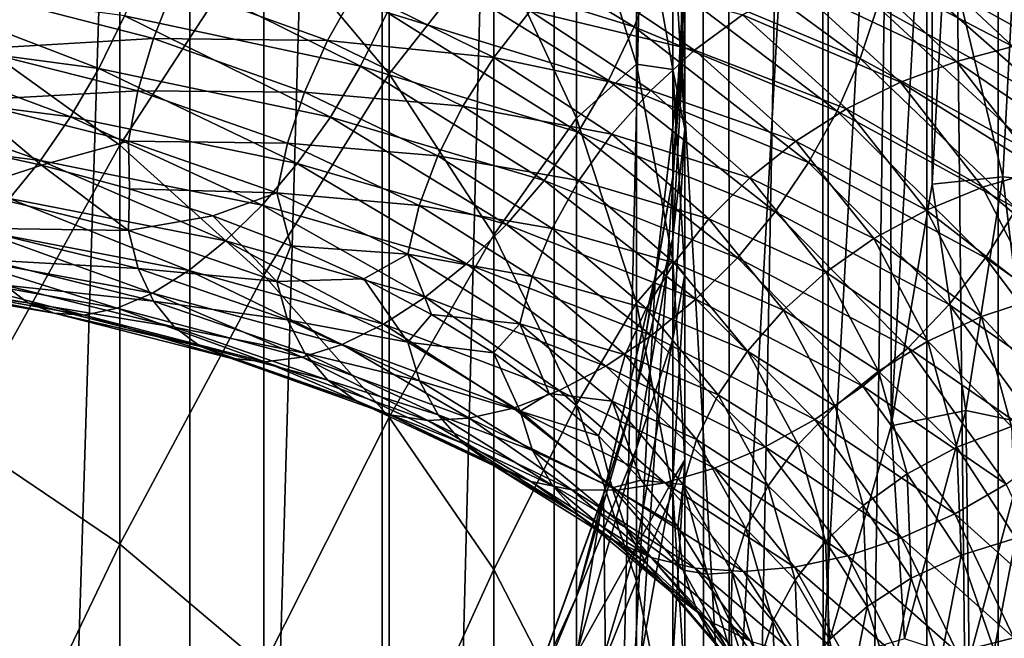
# Model space of a CAD drawing. Header units: metres. Extents: x -44 to 117, y -432 to 89.
# Tile 902 of 1056: x 8.52 to 15.15, y -71.7 to -67.53. Entities that reach past the tile are written whole.
import ezdxf

# ---------------------------------------------------------------- set-up
doc = ezdxf.new("R2010")
doc.units = ezdxf.units.M
doc.layers.add('solid_125568', color=7, linetype='CONTINUOUS')

msp = doc.modelspace()

# ---------------------------------------------------------------- linework, layer by layer
at = {"layer": 'solid_125568'}
for points in [[(8.246531, -93, 352.124207), (9.663789, -48, 351.118622), (8.246156, -48, 352.124451)], [(8.246531, -93, 352.124207), (9.664078, -93, 351.118408), (9.663789, -48, 351.118622)], [(9.664078, -93, 351.118408), (10.959921, -48, 349.960388), (9.663789, -48, 351.118622)], [(9.664078, -93, 351.118408), (10.960173, -93, 349.960144), (10.959921, -48, 349.960388)], [(10.960173, -93, 349.960144), (12.118184, -48, 348.664337), (10.959921, -48, 349.960388)], [(10.960173, -93, 349.960144), (12.118393, -93, 348.664093), (12.118184, -48, 348.664337)], [(12.118393, -93, 348.664093), (13.124092, -48, 347.246704), (12.118184, -48, 348.664337)], [(12.118393, -93, 348.664093), (13.124221, -93, 347.24649), (13.124092, -48, 347.246704)], [(13.124221, -93, 347.24649), (13.964926, -48, 345.725403), (13.124092, -48, 347.246704)], [(13.124221, -93, 347.24649), (13.96501, -93, 345.72522), (13.964926, -48, 345.725403)], [(13.96501, -93, 345.72522), (14.630137, -48, 344.119476), (13.964926, -48, 345.725403)], [(13.96501, -93, 345.72522), (14.63019, -93, 344.119324), (14.630137, -48, 344.119476)], [(15.11137, -93, 342.449127), (15.111359, -48, 342.449188), (14.630137, -48, 344.119476)], [(14.63019, -93, 344.119324), (15.11137, -93, 342.449127), (14.630137, -48, 344.119476)], [(15.402539, -93, 340.735443), (15.402534, -48, 340.735504), (15.111359, -48, 342.449188)], [(15.11137, -93, 342.449127), (15.402539, -93, 340.735443), (15.111359, -48, 342.449188)], [(13.291088, -60.589272, 266.5), (12.977232, -67.758682, 266.5), (12.977232, -66.241318, 266.5)], [(13.291088, -60.589272, 266.5), (13.301452, -73.389244, 266.5), (12.977232, -67.758682, 266.5)], [(13.291088, -60.589272, 266.5), (13.924395, -62.112686, 266.5), (13.301452, -73.389244, 266.5)], [(13.924395, -62.112686, 266.5), (13.932282, -71.864792, 266.5), (13.301452, -73.389244, 266.5)], [(13.924395, -62.112686, 266.5), (14.383941, -63.706268, 266.5), (13.932282, -71.864792, 266.5)], [(14.383941, -63.706268, 266.5), (14.389252, -70.270477, 266.5), (13.932282, -71.864792, 266.5)], [(14.383941, -63.706268, 266.5), (14.663097, -65.334892, 266.5), (14.389252, -70.270477, 266.5)], [(8.105368, -67.596397, 206.76828), (8.105368, -65.139755, 210.393921), (9.192389, -65.964958, 210.906479)], [(14.663097, -65.334892, 266.5), (14.665768, -68.641418, 266.5), (14.389252, -70.270477, 266.5)], [(14.663097, -65.334892, 266.5), (14.756181, -66.988083, 266.5), (14.665768, -68.641418, 266.5)], [(11.007415, -67.898331, 212.107346), (10.163809, -66.888351, 211.480026), (11.007415, -65.864288, 215.692215)], [(11.007415, -67.898331, 212.107346), (11.007415, -65.864288, 215.692215), (11.712595, -66.998146, 216.277328)], [(9.192389, -68.378334, 207.344681), (8.105368, -67.596397, 206.76828), (9.192389, -65.964958, 210.906479)], [(9.192389, -68.378334, 207.344681), (9.192389, -65.964958, 210.906479), (10.163809, -66.888351, 211.480026)], [(13, -67.565811, 232.386414), (12.918259, -66.128578, 232.156326), (13, -67.141533, 235.933746)], [(12.918259, -66.855705, 228.540527), (12.918259, -66.128578, 232.156326), (13, -67.565811, 232.386414)], [(12.977232, -66.241318, 266.5), (12.977232, -67.758682, 266.5), (12.978006, -66.244118, 239.5)], [(12.977232, -67.758682, 266.5), (12.978006, -67.755882, 239.5), (12.978006, -66.244118, 239.5)], [(13, -67.141533, 235.933746), (12.978006, -66.244118, 239.5), (12.978006, -67.755882, 239.5)], [(12.674063, -67.831772, 220.982849), (12.270483, -66.539856, 220.441223), (12.674063, -66.502022, 224.545029)], [(12.918259, -67.867386, 224.99382), (12.674063, -66.502022, 224.545029), (12.918259, -66.855705, 228.540527)], [(12.674063, -67.831772, 220.982849), (12.674063, -66.502022, 224.545029), (12.918259, -67.867386, 224.99382)], [(12.270483, -68.195038, 216.894974), (11.712595, -66.998146, 216.277328), (12.270483, -66.539856, 220.441223)], [(12.270483, -68.195038, 216.894974), (12.270483, -66.539856, 220.441223), (12.674063, -67.831772, 220.982849)], [(11.270024, -66.736519, 918.407166), (11.146188, -67.111778, 918.489319), (12.658526, -67.580505, 917.246521)], [(12.799124, -67.215675, 917.153748), (11.270024, -66.736519, 918.407166), (12.658526, -67.580505, 917.246521)], [(12.903254, -66.855583, 917.015442), (12.799124, -67.215675, 917.153748), (14.181692, -67.794724, 915.779297)], [(14.297059, -67.444054, 915.632568), (12.903254, -66.855583, 917.015442), (14.181692, -67.794724, 915.779297)], [(13, -68.270164, 228.883911), (12.918259, -66.855705, 228.540527), (13, -67.565811, 232.386414)], [(12.918259, -67.867386, 224.99382), (12.918259, -66.855705, 228.540527), (13, -68.270164, 228.883911)], [(10.163809, -69.253319, 207.98967), (9.192389, -68.378334, 207.344681), (10.163809, -66.888351, 211.480026)], [(10.163809, -69.253319, 207.98967), (10.163809, -66.888351, 211.480026), (11.007415, -67.898331, 212.107346)], [(14.454729, -67.005005, 909.589966), (14.81315, -66.924866, 909.77533), (15.587447, -67.657753, 908.279114)], [(14.81315, -66.924866, 909.77533), (15.158942, -66.892181, 909.989807), (15.951298, -67.647911, 908.463562)], [(15.587447, -67.657753, 908.279114), (14.81315, -66.924866, 909.77533), (15.951298, -67.647911, 908.463562)], [(15.141861, -68.591476, 266.536713), (14.665768, -68.641418, 266.5), (14.756181, -66.988083, 266.5)], [(15.225266, -67, 266.536713), (15.141861, -68.591476, 266.536713), (14.756181, -66.988083, 266.5)], [(11.712595, -68.982201, 212.780563), (11.007415, -67.898331, 212.107346), (11.712595, -66.998146, 216.277328)], [(11.712595, -68.982201, 212.780563), (11.712595, -66.998146, 216.277328), (12.270483, -68.195038, 216.894974)], [(14.092118, -67.129478, 909.437134), (14.454729, -67.005005, 909.589966), (15.210296, -67.713753, 908.124573)], [(15.210296, -67.713753, 908.124573), (14.454729, -67.005005, 909.589966), (15.587447, -67.657753, 908.279114)], [(15.597598, -68.639374, 266.646545), (15.141861, -68.591476, 266.536713), (15.225266, -67, 266.536713)], [(11.146188, -67.111778, 918.489319), (10.993179, -67.48484, 918.520935), (12.484815, -67.941376, 917.291443)], [(12.658526, -67.580505, 917.246521), (11.146188, -67.111778, 918.489319), (12.484815, -67.941376, 917.291443)], [(14.368351, -67.104256, 915.446045), (14.297059, -67.444054, 915.632568), (15.527808, -68.123779, 914.141418)], [(15.605258, -67.791466, 913.949829), (14.368351, -67.104256, 915.446045), (15.527808, -68.123779, 914.141418)], [(15.176329, -67.207779, 914.316711), (14.368351, -67.104256, 915.446045), (15.605258, -67.791466, 913.949829)], [(9.376851, -67.132446, 919.621216), (9.223907, -67.50618, 919.586304), (10.813948, -67.846725, 918.499939)], [(10.993179, -67.48484, 918.520935), (9.376851, -67.132446, 919.621216), (10.813948, -67.846725, 918.499939)], [(11.957111, -67.472778, 910.482483), (12.233129, -67.181953, 910.495422), (13.064436, -67.738541, 909.208252)], [(13.064436, -67.738541, 909.208252), (12.233129, -67.181953, 910.495422), (13.388418, -67.499268, 909.242981)], [(12.918259, -68.592499, 236.049103), (13, -67.141533, 235.933746), (12.978006, -67.755882, 239.5)], [(13, -67.565811, 232.386414), (13, -67.141533, 235.933746), (12.918259, -68.592499, 236.049103)], [(13.733827, -67.295235, 909.320374), (14.092118, -67.129478, 909.437134), (14.828736, -67.8134, 908.002869)], [(14.828736, -67.8134, 908.002869), (14.092118, -67.129478, 909.437134), (15.210296, -67.713753, 908.124573)], [(12.799124, -67.215675, 917.153748), (12.658526, -67.580505, 917.246521), (14.025944, -68.147842, 915.883728)], [(14.181692, -67.794724, 915.779297), (12.799124, -67.215675, 917.153748), (14.025944, -68.147842, 915.883728)], [(7.529391, -67.274681, 920.535034), (7.388206, -67.640045, 920.430237), (9.051058, -67.860809, 919.494934)], [(9.223907, -67.50618, 919.586304), (7.529391, -67.274681, 920.535034), (9.051058, -67.860809, 919.494934)], [(9.419579, -67.658119, 912.920288), (8.294312, -67.370369, 913.897827), (9.559893, -67.298775, 912.82782)], [(9.419579, -67.658119, 912.920288), (9.559893, -67.298775, 912.82782), (10.592508, -67.672417, 911.749878)], [(10.592508, -67.672417, 911.749878), (9.559893, -67.298775, 912.82782), (10.784482, -67.329254, 911.689453)], [(13.388418, -67.499268, 909.242981), (13.733827, -67.295235, 909.320374), (14.451719, -67.954269, 907.916565)], [(14.451719, -67.954269, 907.916565), (13.733827, -67.295235, 909.320374), (14.828736, -67.8134, 908.002869)], [(8.202636, -67.732208, 914.027405), (8.294312, -67.370369, 913.897827), (9.419579, -67.658119, 912.920288)], [(10.592508, -67.672417, 911.749878), (10.784482, -67.329254, 911.689453), (11.712876, -67.786247, 910.515625)], [(11.712876, -67.786247, 910.515625), (10.784482, -67.329254, 911.689453), (11.957111, -67.472778, 910.482483)], [(14.297059, -67.444054, 915.632568), (14.181692, -67.794724, 915.779297), (15.402519, -68.464111, 914.297241)], [(15.527808, -68.123779, 914.141418), (14.297059, -67.444054, 915.632568), (15.402519, -68.464111, 914.297241)], [(9.223907, -67.50618, 919.586304), (9.051058, -67.860809, 919.494934), (10.61139, -68.188446, 918.4245)], [(10.813948, -67.846725, 918.499939), (9.223907, -67.50618, 919.586304), (10.61139, -68.188446, 918.4245)], [(10.993179, -67.48484, 918.520935), (10.813948, -67.846725, 918.499939), (12.281329, -68.289551, 917.286316)], [(12.484815, -67.941376, 917.291443), (10.993179, -67.48484, 918.520935), (12.281329, -68.289551, 917.286316)], [(11.712876, -67.786247, 910.515625), (11.957111, -67.472778, 910.482483), (12.769579, -68.009193, 909.218689)], [(12.769579, -68.009193, 909.218689), (11.957111, -67.472778, 910.482483), (13.064436, -67.738541, 909.208252)], [(13.064436, -67.738541, 909.208252), (13.388418, -67.499268, 909.242981), (14.088237, -68.133957, 907.868408)], [(14.088237, -68.133957, 907.868408), (13.388418, -67.499268, 909.242981), (14.451719, -67.954269, 907.916565)], [(12.658526, -67.580505, 917.246521), (12.484815, -67.941376, 917.291443), (13.833517, -68.494987, 915.943481)], [(14.025944, -68.147842, 915.883728), (12.658526, -67.580505, 917.246521), (13.833517, -68.494987, 915.943481)], [(12.918259, -69.003052, 232.616501), (13, -67.565811, 232.386414), (12.918259, -68.592499, 236.049103)], [(13, -68.270164, 228.883911), (13, -67.565811, 232.386414), (12.918259, -69.003052, 232.616501)], [(7.388206, -67.640045, 920.430237), (7.233096, -67.978485, 920.267212), (8.861167, -68.187843, 919.346802)], [(9.051058, -67.860809, 919.494934), (7.388206, -67.640045, 920.430237), (8.861167, -68.187843, 919.346802)], [(8.105368, -70.332909, 203.348938), (8.105368, -67.596397, 206.76828), (9.192389, -68.378334, 207.344681)], [(9.315465, -68.011978, 913.057739), (8.202636, -67.732208, 914.027405), (9.419579, -67.658119, 912.920288)], [(9.315465, -68.011978, 913.057739), (9.419579, -67.658119, 912.920288), (10.437005, -68.020439, 911.854309)], [(10.437005, -68.020439, 911.854309), (9.419579, -67.658119, 912.920288), (10.592508, -67.672417, 911.749878)], [(10.437005, -68.020439, 911.854309), (10.592508, -67.672417, 911.749878), (11.504317, -68.114624, 910.592285)], [(11.504317, -68.114624, 910.592285), (10.592508, -67.672417, 911.749878), (11.712876, -67.786247, 910.515625)], [(14.828736, -67.8134, 908.002869), (15.210296, -67.713753, 908.124573), (15.791527, -68.472878, 906.606689)], [(8.145727, -68.078026, 914.202942), (8.202636, -67.732208, 914.027405), (9.315465, -68.011978, 913.057739)], [(11.504317, -68.114624, 910.592285), (11.712876, -67.786247, 910.515625), (12.508669, -68.304451, 909.272461)], [(12.508669, -68.304451, 909.272461), (11.712876, -67.786247, 910.515625), (12.769579, -68.009193, 909.218689)], [(12.500022, -74.843338, 266.5), (12.802526, -69.25444, 266.5), (12.977232, -67.758682, 266.5)], [(13.301452, -73.389244, 266.5), (12.500022, -74.843338, 266.5), (12.977232, -67.758682, 266.5)], [(12.769579, -68.009193, 909.218689), (13.064436, -67.738541, 909.208252), (13.747264, -68.350044, 907.861023)], [(12.802526, -69.25444, 266.5), (12.802501, -69.257423, 239.5), (12.978006, -67.755882, 239.5)], [(12.918259, -68.592499, 236.049103), (12.978006, -67.755882, 239.5), (12.802501, -69.257423, 239.5)], [(12.977232, -67.758682, 266.5), (12.802526, -69.25444, 266.5), (12.978006, -67.755882, 239.5)], [(13.747264, -68.350044, 907.861023), (13.064436, -67.738541, 909.208252), (14.088237, -68.133957, 907.868408)], [(10.813948, -67.846725, 918.499939), (10.61139, -68.188446, 918.4245), (12.051361, -68.61631, 917.229004)], [(12.281329, -68.289551, 917.286316), (10.813948, -67.846725, 918.499939), (12.051361, -68.61631, 917.229004)], [(12.674063, -69.439919, 217.537384), (12.270483, -68.195038, 216.894974), (12.674063, -67.831772, 220.982849)], [(12.918259, -69.157234, 221.538528), (12.674063, -67.831772, 220.982849), (12.918259, -67.867386, 224.99382)], [(12.674063, -69.439919, 217.537384), (12.674063, -67.831772, 220.982849), (12.918259, -69.157234, 221.538528)], [(14.181692, -67.794724, 915.779297), (14.025944, -68.147842, 915.883728), (15.233396, -68.804352, 914.41449)], [(15.402519, -68.464111, 914.297241), (14.181692, -67.794724, 915.779297), (15.233396, -68.804352, 914.41449)], [(14.451719, -67.954269, 907.916565), (14.828736, -67.8134, 908.002869), (15.395393, -68.546448, 906.517273)], [(15.395393, -68.546448, 906.517273), (14.828736, -67.8134, 908.002869), (15.791527, -68.472878, 906.606689)], [(9.051058, -67.860809, 919.494934), (8.861167, -68.187843, 919.346802), (10.38887, -68.501732, 918.293945)], [(10.61139, -68.188446, 918.4245), (9.051058, -67.860809, 919.494934), (10.38887, -68.501732, 918.293945)], [(11.007415, -70.210358, 208.695129), (10.163809, -69.253319, 207.98967), (11.007415, -67.898331, 212.107346)], [(11.007415, -70.210358, 208.695129), (11.007415, -67.898331, 212.107346), (11.712595, -68.982201, 212.780563)], [(13, -69.250145, 225.448318), (12.918259, -67.867386, 224.99382), (13, -68.270164, 228.883911)], [(12.918259, -69.157234, 221.538528), (12.918259, -67.867386, 224.99382), (13, -69.250145, 225.448318)], [(7.233096, -67.978485, 920.267212), (7.067835, -68.284271, 920.051575), (8.658841, -68.481796, 919.147156)], [(8.861167, -68.187843, 919.346802), (7.233096, -67.978485, 920.267212), (8.658841, -68.481796, 919.147156)], [(12.484815, -67.941376, 917.291443), (12.281329, -68.289551, 917.286316), (13.608107, -68.827736, 915.955994)], [(13.833517, -68.494987, 915.943481), (12.484815, -67.941376, 917.291443), (13.608107, -68.827736, 915.955994)], [(14.088237, -68.133957, 907.868408), (14.451719, -67.954269, 907.916565), (15.003972, -68.661171, 906.46283)], [(15.003972, -68.661171, 906.46283), (14.451719, -67.954269, 907.916565), (15.395393, -68.546448, 906.517273)], [(9.250869, -68.352127, 913.237915), (8.145727, -68.078026, 914.202942), (9.315465, -68.011978, 913.057739)], [(9.250869, -68.352127, 913.237915), (9.315465, -68.011978, 913.057739), (10.321646, -68.365349, 912.000427)], [(10.321646, -68.365349, 912.000427), (9.315465, -68.011978, 913.057739), (10.437005, -68.020439, 911.854309)], [(10.321646, -68.365349, 912.000427), (10.437005, -68.020439, 911.854309), (11.3354, -68.450195, 910.709778)], [(11.3354, -68.450195, 910.709778), (10.437005, -68.020439, 911.854309), (11.504317, -68.114624, 910.592285)], [(12.508669, -68.304451, 909.272461), (12.769579, -68.009193, 909.218689), (13.436917, -68.599236, 907.89624)], [(13.436917, -68.599236, 907.89624), (12.769579, -68.009193, 909.218689), (13.747264, -68.350044, 907.861023)], [(8.145727, -68.078026, 914.202942), (8.664949, -68.512566, 913.968811), (8.039538, -68.375351, 914.486206)], [(9.250869, -68.352127, 913.237915), (8.664949, -68.512566, 913.968811), (8.145727, -68.078026, 914.202942)], [(11.3354, -68.450195, 910.709778), (11.504317, -68.114624, 910.592285), (12.285885, -68.616844, 909.366577)], [(12.285885, -68.616844, 909.366577), (11.504317, -68.114624, 910.592285), (12.508669, -68.304451, 909.272461)], [(8.861167, -68.187843, 919.346802), (8.658841, -68.481796, 919.147156), (10.151771, -68.781418, 918.113159)], [(10.38887, -68.501732, 918.293945), (8.861167, -68.187843, 919.346802), (10.151771, -68.781418, 918.113159)], [(10.61139, -68.188446, 918.4245), (10.38887, -68.501732, 918.293945), (11.798736, -68.913666, 917.118591)], [(12.051361, -68.61631, 917.229004), (10.61139, -68.188446, 918.4245), (11.798736, -68.913666, 917.118591)], [(13.747264, -68.350044, 907.861023), (14.088237, -68.133957, 907.868408), (14.626581, -68.815285, 906.445129)], [(14.025944, -68.147842, 915.883728), (13.833517, -68.494987, 915.943481), (15.024449, -69.136414, 914.490356)], [(15.233396, -68.804352, 914.41449), (14.025944, -68.147842, 915.883728), (15.024449, -69.136414, 914.490356)], [(14.626581, -68.815285, 906.445129), (14.088237, -68.133957, 907.868408), (15.003972, -68.661171, 906.46283)], [(12.270483, -70.126328, 213.491211), (11.712595, -68.982201, 212.780563), (12.270483, -68.195038, 216.894974)], [(12.270483, -70.126328, 213.491211), (12.270483, -68.195038, 216.894974), (12.674063, -69.439919, 217.537384)], [(8.658841, -68.481796, 919.147156), (7.067835, -68.284271, 920.051575), (8.449224, -68.737999, 918.90271)], [(12.281329, -68.289551, 917.286316), (12.051361, -68.61631, 917.229004), (13.353361, -69.137642, 915.918884)], [(13.608107, -68.827736, 915.955994), (12.281329, -68.289551, 917.286316), (13.353361, -69.137642, 915.918884)], [(12.285885, -68.616844, 909.366577), (12.508669, -68.304451, 909.272461), (13.162299, -68.875107, 907.97168)], [(13.162299, -68.875107, 907.97168), (12.508669, -68.304451, 909.272461), (13.436917, -68.599236, 907.89624)], [(12.918259, -69.684616, 229.227295), (13, -68.270164, 228.883911), (12.918259, -69.003052, 232.616501)], [(13, -69.250145, 225.448318), (13, -68.270164, 228.883911), (12.918259, -69.684616, 229.227295)], [(8.146259, -68.683151, 914.674927), (8.039538, -68.375351, 914.486206), (8.664949, -68.512566, 913.968811)], [(9.192389, -71.066658, 203.98555), (8.105368, -70.332909, 203.348938), (9.192389, -68.378334, 207.344681)], [(9.250869, -68.352127, 913.237915), (9.258319, -68.672234, 913.425476), (8.664949, -68.512566, 913.968811)], [(9.192389, -71.066658, 203.98555), (9.192389, -68.378334, 207.344681), (10.163809, -69.253319, 207.98967)], [(10.250101, -68.699165, 912.185791), (9.258319, -68.672234, 913.425476), (9.250869, -68.352127, 913.237915)], [(10.250101, -68.699165, 912.185791), (9.250869, -68.352127, 913.237915), (10.321646, -68.365349, 912.000427)], [(10.250101, -68.699165, 912.185791), (10.321646, -68.365349, 912.000427), (11.21011, -68.785278, 910.865356)], [(11.21011, -68.785278, 910.865356), (10.321646, -68.365349, 912.000427), (11.3354, -68.450195, 910.709778)], [(13.436917, -68.599236, 907.89624), (13.747264, -68.350044, 907.861023), (14.272527, -69.007034, 906.466187)], [(14.272527, -69.007034, 906.466187), (13.747264, -68.350044, 907.861023), (14.626581, -68.815285, 906.445129)], [(11.21011, -68.785278, 910.865356), (11.3354, -68.450195, 910.709778), (12.105465, -68.938988, 909.497986)], [(12.105465, -68.938988, 909.497986), (11.3354, -68.450195, 910.709778), (12.285885, -68.616844, 909.366577)], [(9.251481, -68.953514, 913.708679), (8.146259, -68.683151, 914.674927), (8.664949, -68.512566, 913.968811)], [(8.658841, -68.481796, 919.147156), (8.449224, -68.737999, 918.90271), (9.906076, -69.023148, 917.888367)], [(10.151771, -68.781418, 918.113159), (8.658841, -68.481796, 919.147156), (9.906076, -69.023148, 917.888367)], [(9.251481, -68.953514, 913.708679), (8.664949, -68.512566, 913.968811), (9.258319, -68.672234, 913.425476)], [(10.38887, -68.501732, 918.293945), (10.151771, -68.781418, 918.113159), (11.529552, -69.176796, 916.959412)], [(11.798736, -68.913666, 917.118591), (10.38887, -68.501732, 918.293945), (11.529552, -69.176796, 916.959412)], [(13.833517, -68.494987, 915.943481), (13.608107, -68.827736, 915.955994), (14.779683, -69.452171, 914.522095)], [(15.024449, -69.136414, 914.490356), (13.833517, -68.494987, 915.943481), (14.779683, -69.452171, 914.522095)], [(15.003972, -68.661171, 906.46283), (15.395393, -68.546448, 906.517273), (15.786993, -69.316971, 904.995178)], [(12.051361, -68.61631, 917.229004), (11.798736, -68.913666, 917.118591), (13.073524, -69.417023, 915.830933)], [(13.353361, -69.137642, 915.918884), (12.051361, -68.61631, 917.229004), (13.073524, -69.417023, 915.830933)], [(12.105465, -68.938988, 909.497986), (12.285885, -68.616844, 909.366577), (12.927822, -69.170525, 908.084167)], [(12.927822, -69.170525, 908.084167), (12.285885, -68.616844, 909.366577), (13.162299, -68.875107, 907.97168)], [(12.674063, -70.025208, 236.16301), (12.918259, -68.592499, 236.049103), (12.802501, -69.257423, 239.5)], [(12.918259, -69.003052, 232.616501), (12.918259, -68.592499, 236.049103), (12.674063, -70.025208, 236.16301)], [(13.162299, -68.875107, 907.97168), (13.436917, -68.599236, 907.89624), (13.950248, -69.233696, 906.5271)], [(13.950248, -69.233696, 906.5271), (13.436917, -68.599236, 907.89624), (14.272527, -69.007034, 906.466187)], [(14.892558, -70.165512, 266.536713), (14.389252, -70.270477, 266.5), (14.665768, -68.641418, 266.5)], [(15.141861, -68.591476, 266.536713), (14.892558, -70.165512, 266.536713), (14.665768, -68.641418, 266.5)], [(15.340792, -70.260788, 266.646545), (14.892558, -70.165512, 266.536713), (15.141861, -68.591476, 266.536713)], [(15.597598, -68.639374, 266.646545), (15.340792, -70.260788, 266.646545), (15.141861, -68.591476, 266.536713)], [(8.20356, -68.937508, 914.96759), (8.146259, -68.683151, 914.674927), (9.251481, -68.953514, 913.708679)], [(9.251481, -68.953514, 913.708679), (9.258319, -68.672234, 913.425476), (9.818637, -68.853607, 912.856567)], [(10.250101, -68.699165, 912.185791), (9.818637, -68.853607, 912.856567), (9.258319, -68.672234, 913.425476)], [(10.250101, -68.699165, 912.185791), (10.345201, -69.055992, 912.262573), (9.818637, -68.853607, 912.856567)], [(11.132432, -69.112167, 911.056213), (10.345201, -69.055992, 912.262573), (10.250101, -68.699165, 912.185791)], [(11.132432, -69.112167, 911.056213), (10.250101, -68.699165, 912.185791), (11.21011, -68.785278, 910.865356)], [(14.626581, -68.815285, 906.445129), (15.003972, -68.661171, 906.46283), (15.385618, -69.404587, 904.973389)], [(15.385618, -69.404587, 904.973389), (15.003972, -68.661171, 906.46283), (15.786993, -69.316971, 904.995178)], [(8.449224, -68.737999, 918.90271), (8.23742, -68.951767, 918.620239), (9.657737, -69.222572, 917.625916)], [(9.906076, -69.023148, 917.888367), (8.449224, -68.737999, 918.90271), (9.657737, -69.222572, 917.625916)], [(10.151771, -68.781418, 918.113159), (9.906076, -69.023148, 917.888367), (11.250567, -69.401733, 916.757202)], [(11.529552, -69.176796, 916.959412), (10.151771, -68.781418, 918.113159), (11.250567, -69.401733, 916.757202)], [(11.132432, -69.112167, 911.056213), (11.21011, -68.785278, 910.865356), (11.971663, -69.263474, 909.663635)], [(11.971663, -69.263474, 909.663635), (11.21011, -68.785278, 910.865356), (12.105465, -68.938988, 909.497986)], [(13.608107, -68.827736, 915.955994), (13.353361, -69.137642, 915.918884), (14.503066, -69.743507, 914.507019)], [(14.779683, -69.452171, 914.522095), (13.608107, -68.827736, 915.955994), (14.503066, -69.743507, 914.507019)], [(14.272527, -69.007034, 906.466187), (14.626581, -68.815285, 906.445129), (14.99861, -69.532211, 904.987061)], [(14.99861, -69.532211, 904.987061), (14.626581, -68.815285, 906.445129), (15.385618, -69.404587, 904.973389)], [(15.233396, -68.804352, 914.41449), (15.024449, -69.136414, 914.490356), (16.045286, -69.854721, 912.947144)], [(10.250787, -69.296471, 912.655029), (9.251481, -68.953514, 913.708679), (9.818637, -68.853607, 912.856567)], [(10.250787, -69.296471, 912.655029), (9.818637, -68.853607, 912.856567), (10.345201, -69.055992, 912.262573)], [(11.798736, -68.913666, 917.118591), (11.529552, -69.176796, 916.959412), (12.775336, -69.661476, 915.695862)], [(13.073524, -69.417023, 915.830933), (11.798736, -68.913666, 917.118591), (12.775336, -69.661476, 915.695862)], [(12.927822, -69.170525, 908.084167), (13.162299, -68.875107, 907.97168), (13.665069, -69.489227, 906.625244)], [(13.665069, -69.489227, 906.625244), (13.162299, -68.875107, 907.97168), (13.950248, -69.233696, 906.5271)], [(8.23742, -68.951767, 918.620239), (8.028323, -69.118378, 918.306641), (9.412505, -69.375275, 917.332153)], [(9.316556, -69.210007, 913.995605), (8.20356, -68.937508, 914.96759), (9.251481, -68.953514, 913.708679)], [(8.295563, -69.151237, 915.287048), (8.20356, -68.937508, 914.96759), (9.316556, -69.210007, 913.995605)], [(9.657737, -69.222572, 917.625916), (8.23742, -68.951767, 918.620239), (9.412505, -69.375275, 917.332153)], [(9.316556, -69.210007, 913.995605), (9.251481, -68.953514, 913.708679), (10.250787, -69.296471, 912.655029)], [(11.712595, -71.237404, 209.452209), (11.007415, -70.210358, 208.695129), (11.712595, -68.982201, 212.780563)], [(11.712595, -71.237404, 209.452209), (11.712595, -68.982201, 212.780563), (12.270483, -70.126328, 213.491211)], [(11.971663, -69.263474, 909.663635), (12.105465, -68.938988, 909.497986), (12.737949, -69.478394, 908.230286)], [(12.737949, -69.478394, 908.230286), (12.105465, -68.938988, 909.497986), (12.927822, -69.170525, 908.084167)], [(9.906076, -69.023148, 917.888367), (9.657737, -69.222572, 917.625916), (10.968508, -69.58448, 916.517639)], [(11.250567, -69.401733, 916.757202), (9.906076, -69.023148, 917.888367), (10.968508, -69.58448, 916.517639)], [(12.674063, -70.422211, 232.843704), (12.918259, -69.003052, 232.616501), (12.674063, -70.025208, 236.16301)], [(12.918259, -69.684616, 229.227295), (12.918259, -69.003052, 232.616501), (12.674063, -70.422211, 232.843704)], [(13.950248, -69.233696, 906.5271), (14.272527, -69.007034, 906.466187), (14.6355, -69.698738, 905.037354)], [(14.6355, -69.698738, 905.037354), (14.272527, -69.007034, 906.466187), (14.99861, -69.532211, 904.987061)], [(10.250787, -69.296471, 912.655029), (10.345201, -69.055992, 912.262573), (10.836981, -69.278374, 911.644348)], [(11.132432, -69.112167, 911.056213), (10.836981, -69.278374, 911.644348), (10.345201, -69.055992, 912.262573)], [(11.132432, -69.112167, 911.056213), (11.292588, -69.519676, 911.003296), (10.836981, -69.278374, 911.644348)], [(11.888732, -69.582916, 909.860413), (11.292588, -69.519676, 911.003296), (11.132432, -69.112167, 911.056213)], [(11.888732, -69.582916, 909.860413), (11.132432, -69.112167, 911.056213), (11.971663, -69.263474, 909.663635)], [(8.028323, -69.118378, 918.306641), (7.826696, -69.233086, 917.968933), (9.176014, -69.476822, 917.01355)], [(9.412505, -69.375275, 917.332153), (8.028323, -69.118378, 918.306641), (9.176014, -69.476822, 917.01355)], [(9.421079, -69.428307, 914.306152), (8.295563, -69.151237, 915.287048), (9.316556, -69.210007, 913.995605)], [(8.419435, -69.320496, 915.625488), (8.295563, -69.151237, 915.287048), (9.421079, -69.428307, 914.306152)], [(11.529552, -69.176796, 916.959412), (11.250567, -69.401733, 916.757202), (12.466255, -69.867432, 915.51886)], [(12.775336, -69.661476, 915.695862), (11.529552, -69.176796, 916.959412), (12.466255, -69.867432, 915.51886)], [(12.918259, -70.717117, 218.196457), (12.674063, -69.439919, 217.537384), (12.918259, -69.157234, 221.538528)], [(12.737949, -69.478394, 908.230286), (12.927822, -69.170525, 908.084167), (13.421587, -69.766823, 906.756836)], [(13, -70.499573, 222.101303), (12.918259, -69.157234, 221.538528), (13, -69.250145, 225.448318)], [(12.918259, -70.717117, 218.196457), (12.918259, -69.157234, 221.538528), (13, -70.499573, 222.101303)], [(13.421587, -69.766823, 906.756836), (12.927822, -69.170525, 908.084167), (13.665069, -69.489227, 906.625244)], [(13.353361, -69.137642, 915.918884), (13.073524, -69.417023, 915.830933), (14.199206, -70.003082, 914.443542)], [(14.503066, -69.743507, 914.507019), (13.353361, -69.137642, 915.918884), (14.199206, -70.003082, 914.443542)], [(15.024449, -69.136414, 914.490356), (14.779683, -69.452171, 914.522095), (15.783937, -70.152138, 912.999512)], [(16.045286, -69.854721, 912.947144), (15.024449, -69.136414, 914.490356), (15.783937, -70.152138, 912.999512)], [(8.572365, -69.441422, 915.975037), (7.311944, -69.229881, 916.881287), (8.419435, -69.320496, 915.625488)], [(7.464712, -69.28933, 917.248901), (7.311944, -69.229881, 916.881287), (8.572365, -69.441422, 915.975037)], [(7.826696, -69.233086, 917.968933), (7.637306, -69.291176, 917.613953), (8.953902, -69.522789, 916.676636)], [(9.176014, -69.476822, 917.01355), (7.826696, -69.233086, 917.968933), (8.953902, -69.522789, 916.676636)], [(10.32289, -69.555443, 912.935425), (9.316556, -69.210007, 913.995605), (10.250787, -69.296471, 912.655029)], [(9.421079, -69.428307, 914.306152), (9.316556, -69.210007, 913.995605), (10.32289, -69.555443, 912.935425)], [(9.657737, -69.222572, 917.625916), (9.412505, -69.375275, 917.332153), (10.689923, -69.721001, 916.246582)], [(10.968508, -69.58448, 916.517639), (9.657737, -69.222572, 917.625916), (10.689923, -69.721001, 916.246582)], [(12.918259, -70.632896, 225.902832), (13, -69.250145, 225.448318), (12.918259, -69.684616, 229.227295)], [(13, -70.499573, 222.101303), (13, -69.250145, 225.448318), (12.918259, -70.632896, 225.902832)], [(13.665069, -69.489227, 906.625244), (13.950248, -69.233696, 906.5271), (14.304955, -69.902054, 905.124756)], [(14.304955, -69.902054, 905.124756), (13.950248, -69.233696, 906.5271), (14.6355, -69.698738, 905.037354)], [(8.751513, -69.510147, 916.328003), (7.464712, -69.28933, 917.248901), (8.572365, -69.441422, 915.975037)], [(7.637306, -69.291176, 917.613953), (7.464712, -69.28933, 917.248901), (8.751513, -69.510147, 916.328003)], [(8.953902, -69.522789, 916.676636), (7.637306, -69.291176, 917.613953), (8.751513, -69.510147, 916.328003)], [(10.163809, -71.887718, 204.697922), (9.192389, -71.066658, 203.98555), (10.163809, -69.253319, 207.98967)], [(10.163809, -71.887718, 204.697922), (10.163809, -69.253319, 207.98967), (11.007415, -70.210358, 208.695129)], [(11.133184, -69.705086, 911.523682), (10.250787, -69.296471, 912.655029), (10.836981, -69.278374, 911.644348)], [(10.32289, -69.555443, 912.935425), (10.250787, -69.296471, 912.655029), (11.133184, -69.705086, 911.523682)], [(11.133184, -69.705086, 911.523682), (10.836981, -69.278374, 911.644348), (11.292588, -69.519676, 911.003296)], [(11.888732, -69.582916, 909.860413), (11.971663, -69.263474, 909.663635), (12.597156, -69.791641, 908.406555)], [(12.597156, -69.791641, 908.406555), (11.971663, -69.263474, 909.663635), (12.737949, -69.478394, 908.230286)], [(12.802526, -69.25444, 266.5), (12.452427, -70.730736, 266.5), (12.802501, -69.257423, 239.5)], [(12.500022, -74.843338, 266.5), (12.452427, -70.730736, 266.5), (12.802526, -69.25444, 266.5)], [(12.452427, -70.730736, 266.5), (12.453864, -70.728439, 239.5), (12.802501, -69.257423, 239.5)], [(12.674063, -70.025208, 236.16301), (12.802501, -69.257423, 239.5), (12.453864, -70.728439, 239.5)], [(9.561816, -69.604385, 914.632751), (8.419435, -69.320496, 915.625488), (9.421079, -69.428307, 914.306152)], [(8.572365, -69.441422, 915.975037), (8.419435, -69.320496, 915.625488), (9.561816, -69.604385, 914.632751)], [(9.412505, -69.375275, 917.332153), (9.176014, -69.476822, 917.01355), (10.421252, -69.807213, 915.949951)], [(10.689923, -69.721001, 916.246582), (9.412505, -69.375275, 917.332153), (10.421252, -69.807213, 915.949951)], [(9.735554, -69.73423, 914.967896), (8.572365, -69.441422, 915.975037), (9.561816, -69.604385, 914.632751)], [(8.751513, -69.510147, 916.328003), (8.572365, -69.441422, 915.975037), (9.735554, -69.73423, 914.967896)], [(10.438738, -69.778961, 913.235962), (9.421079, -69.428307, 914.306152), (10.32289, -69.555443, 912.935425)], [(9.561816, -69.604385, 914.632751), (9.421079, -69.428307, 914.306152), (10.438738, -69.778961, 913.235962)], [(11.250567, -69.401733, 916.757202), (10.968508, -69.58448, 916.517639), (12.153706, -70.031334, 915.304871)], [(12.466255, -69.867432, 915.51886), (11.250567, -69.401733, 916.757202), (12.153706, -70.031334, 915.304871)], [(12.674063, -71.316315, 214.230347), (12.270483, -70.126328, 213.491211), (12.674063, -69.439919, 217.537384)], [(12.674063, -71.316315, 214.230347), (12.674063, -69.439919, 217.537384), (12.918259, -70.717117, 218.196457)], [(13.073524, -69.417023, 915.830933), (12.775336, -69.661476, 915.695862), (13.875416, -70.226921, 914.334839)], [(14.199206, -70.003082, 914.443542), (13.073524, -69.417023, 915.830933), (13.875416, -70.226921, 914.334839)], [(14.99861, -69.532211, 904.987061), (15.385618, -69.404587, 904.973389), (15.593081, -70.172752, 903.462891)], [(9.939049, -69.813805, 915.304016), (8.751513, -69.510147, 916.328003), (9.735554, -69.73423, 914.967896)], [(8.953902, -69.522789, 916.676636), (8.751513, -69.510147, 916.328003), (9.939049, -69.813805, 915.304016)], [(9.176014, -69.476822, 917.01355), (8.953902, -69.522789, 916.676636), (10.168938, -69.839043, 915.633728)], [(10.421252, -69.807213, 915.949951), (9.176014, -69.476822, 917.01355), (10.168938, -69.839043, 915.633728)], [(12.597156, -69.791641, 908.406555), (12.737949, -69.478394, 908.230286), (13.224439, -70.059723, 906.918213)], [(13.224439, -70.059723, 906.918213), (12.737949, -69.478394, 908.230286), (13.421587, -69.766823, 906.756836)], [(13.421587, -69.766823, 906.756836), (13.665069, -69.489227, 906.625244), (14.012459, -70.136513, 905.246155)], [(14.012459, -70.136513, 905.246155), (13.665069, -69.489227, 906.625244), (14.304955, -69.902054, 905.124756)], [(14.779683, -69.452171, 914.522095), (14.503066, -69.743507, 914.507019), (15.48858, -70.423401, 913.008057)], [(15.783937, -70.152138, 912.999512), (14.779683, -69.452171, 914.522095), (15.48858, -70.423401, 913.008057)], [(10.168938, -69.839043, 915.633728), (8.953902, -69.522789, 916.676636), (9.939049, -69.813805, 915.304016)], [(11.211494, -69.96685, 911.796936), (10.32289, -69.555443, 912.935425), (11.133184, -69.705086, 911.523682)], [(10.438738, -69.778961, 913.235962), (10.32289, -69.555443, 912.935425), (11.211494, -69.96685, 911.796936)], [(11.133184, -69.705086, 911.523682), (11.292588, -69.519676, 911.003296), (11.709652, -69.77829, 910.341919)], [(11.888732, -69.582916, 909.860413), (11.709652, -69.77829, 910.341919), (11.292588, -69.519676, 911.003296)], [(14.6355, -69.698738, 905.037354), (14.99861, -69.532211, 904.987061), (15.200837, -70.273254, 903.508423)], [(15.200837, -70.273254, 903.508423), (14.99861, -69.532211, 904.987061), (15.593081, -70.172752, 903.462891)], [(10.594729, -69.962822, 913.549316), (9.561816, -69.604385, 914.632751), (10.438738, -69.778961, 913.235962)], [(9.735554, -69.73423, 914.967896), (9.561816, -69.604385, 914.632751), (10.594729, -69.962822, 913.549316)], [(10.968508, -69.58448, 916.517639), (10.689923, -69.721001, 916.246582), (11.844957, -70.149544, 915.059143)], [(12.153706, -70.031334, 915.304871), (10.968508, -69.58448, 916.517639), (11.844957, -70.149544, 915.059143)], [(11.888732, -69.582916, 909.860413), (12.085114, -70.051796, 909.664734), (11.709652, -69.77829, 910.341919)], [(12.509914, -70.103188, 908.609558), (12.085114, -70.051796, 909.664734), (11.888732, -69.582916, 909.860413)], [(12.509914, -70.103188, 908.609558), (11.888732, -69.582916, 909.860413), (12.597156, -69.791641, 908.406555)], [(11.889543, -70.171188, 910.325806), (11.133184, -69.705086, 911.523682), (11.709652, -69.77829, 910.341919)], [(11.211494, -69.96685, 911.796936), (11.133184, -69.705086, 911.523682), (11.889543, -70.171188, 910.325806)], [(12.775336, -69.661476, 915.695862), (12.466255, -69.867432, 915.51886), (13.539762, -70.411942, 914.185303)], [(12.674063, -71.081284, 229.566345), (12.918259, -69.684616, 229.227295), (12.674063, -70.422211, 232.843704)], [(12.918259, -70.632896, 225.902832), (12.918259, -69.684616, 229.227295), (12.674063, -71.081284, 229.566345)], [(13.875416, -70.226921, 914.334839), (12.775336, -69.661476, 915.695862), (13.539762, -70.411942, 914.185303)], [(14.304955, -69.902054, 905.124756), (14.6355, -69.698738, 905.037354), (14.832784, -70.413963, 903.588501)], [(14.832784, -70.413963, 903.588501), (14.6355, -69.698738, 905.037354), (15.200837, -70.273254, 903.508423)], [(10.787285, -70.102814, 913.868225), (9.735554, -69.73423, 914.967896), (10.594729, -69.962822, 913.549316)], [(9.939049, -69.813805, 915.304016), (9.735554, -69.73423, 914.967896), (10.787285, -70.102814, 913.868225)], [(10.689923, -69.721001, 916.246582), (10.421252, -69.807213, 915.949951), (11.547181, -70.218399, 914.787109)], [(11.337344, -70.196198, 912.086426), (10.438738, -69.778961, 913.235962), (11.211494, -69.96685, 911.796936)], [(10.594729, -69.962822, 913.549316), (10.438738, -69.778961, 913.235962), (11.337344, -70.196198, 912.086426)], [(11.844957, -70.149544, 915.059143), (10.689923, -69.721001, 916.246582), (11.547181, -70.218399, 914.787109)], [(11.889543, -70.171188, 910.325806), (11.709652, -69.77829, 910.341919), (12.085114, -70.051796, 909.664734)], [(13.224439, -70.059723, 906.918213), (13.421587, -69.766823, 906.756836), (13.762742, -70.395653, 905.3974)], [(13.762742, -70.395653, 905.3974), (13.421587, -69.766823, 906.756836), (14.012459, -70.136513, 905.246155)], [(14.503066, -69.743507, 914.507019), (14.199206, -70.003082, 914.443542), (15.164137, -70.661568, 912.970825)], [(15.48858, -70.423401, 913.008057), (14.503066, -69.743507, 914.507019), (15.164137, -70.661568, 912.970825)], [(11.012797, -70.194695, 914.185547), (9.939049, -69.813805, 915.304016), (10.787285, -70.102814, 913.868225)], [(10.168938, -69.839043, 915.633728), (9.939049, -69.813805, 915.304016), (11.012797, -70.194695, 914.185547)], [(10.421252, -69.807213, 915.949951), (10.168938, -69.839043, 915.633728), (11.267554, -70.234215, 914.494019)], [(11.267554, -70.234215, 914.494019), (10.168938, -69.839043, 915.633728), (11.012797, -70.194695, 914.185547)], [(11.547181, -70.218399, 914.787109), (10.421252, -69.807213, 915.949951), (11.267554, -70.234215, 914.494019)], [(12.509914, -70.103188, 908.609558), (12.597156, -69.791641, 908.406555), (13.078266, -70.361198, 907.10553)], [(13.078266, -70.361198, 907.10553), (12.597156, -69.791641, 908.406555), (13.224439, -70.059723, 906.918213)], [(12.466255, -69.867432, 915.51886), (12.153706, -70.031334, 915.304871), (13.200288, -70.555031, 913.999268)], [(13.539762, -70.411942, 914.185303), (12.466255, -69.867432, 915.51886), (13.200288, -70.555031, 913.999268)], [(14.012459, -70.136513, 905.246155), (14.304955, -69.902054, 905.124756), (14.497716, -70.593391, 903.70282)], [(14.497716, -70.593391, 903.70282), (14.304955, -69.902054, 905.124756), (14.832784, -70.413963, 903.588501)], [(11.50681, -70.388702, 912.385254), (10.594729, -69.962822, 913.549316), (11.337344, -70.196198, 912.086426)], [(10.787285, -70.102814, 913.868225), (10.594729, -69.962822, 913.549316), (11.50681, -70.388702, 912.385254)], [(11.973173, -70.436028, 910.59137), (11.211494, -69.96685, 911.796936), (11.889543, -70.171188, 910.325806)], [(11.337344, -70.196198, 912.086426), (11.211494, -69.96685, 911.796936), (11.973173, -70.436028, 910.59137)], [(12.153706, -70.031334, 915.304871), (11.844957, -70.149544, 915.059143), (12.864898, -70.653015, 913.781311)], [(13.200288, -70.555031, 913.999268), (12.153706, -70.031334, 915.304871), (12.864898, -70.653015, 913.781311)], [(12.270483, -71.421661, 236.274017), (12.674063, -70.025208, 236.16301), (12.453864, -70.728439, 239.5)], [(12.674063, -70.422211, 232.843704), (12.674063, -70.025208, 236.16301), (12.270483, -71.421661, 236.274017)], [(14.199206, -70.003082, 914.443542), (13.875416, -70.226921, 914.334839), (14.818409, -70.863113, 912.89032)], [(15.164137, -70.661568, 912.970825), (14.199206, -70.003082, 914.443542), (14.818409, -70.863113, 912.89032)], [(11.715986, -70.539932, 912.686401), (10.787285, -70.102814, 913.868225), (11.50681, -70.388702, 912.385254)], [(11.012797, -70.194695, 914.185547), (10.787285, -70.102814, 913.868225), (11.715986, -70.539932, 912.686401)], [(11.889543, -70.171188, 910.325806), (12.085114, -70.051796, 909.664734), (12.417094, -70.338066, 908.975342)], [(12.509914, -70.103188, 908.609558), (12.417094, -70.338066, 908.975342), (12.085114, -70.051796, 909.664734)], [(12.509914, -70.103188, 908.609558), (12.705641, -70.636543, 908.273315), (12.417094, -70.338066, 908.975342)], [(12.987715, -70.664497, 907.31488), (12.705641, -70.636543, 908.273315), (12.509914, -70.103188, 908.609558)], [(12.987715, -70.664497, 907.31488), (12.509914, -70.103188, 908.609558), (13.078266, -70.361198, 907.10553)], [(13.078266, -70.361198, 907.10553), (13.224439, -70.059723, 906.918213), (13.560559, -70.673073, 905.574463)], [(13.560559, -70.673073, 905.574463), (13.224439, -70.059723, 906.918213), (13.762742, -70.395653, 905.3974)], [(11.844957, -70.149544, 915.059143), (11.547181, -70.218399, 914.787109), (12.541414, -70.702675, 913.536133)], [(12.270483, -72.321541, 210.251373), (11.712595, -71.237404, 209.452209), (12.270483, -70.126328, 213.491211)], [(12.864898, -70.653015, 913.781311), (11.844957, -70.149544, 915.059143), (12.541414, -70.702675, 913.536133)], [(12.510775, -70.686592, 909.072693), (11.889543, -70.171188, 910.325806), (12.417094, -70.338066, 908.975342)], [(11.973173, -70.436028, 910.59137), (11.889543, -70.171188, 910.325806), (12.510775, -70.686592, 909.072693)], [(12.270483, -72.321541, 210.251373), (12.270483, -70.126328, 213.491211), (12.674063, -71.316315, 214.230347)], [(13.762742, -70.395653, 905.3974), (14.012459, -70.136513, 905.246155), (14.201213, -70.80629, 903.847839)], [(14.201213, -70.80629, 903.847839), (14.012459, -70.136513, 905.246155), (14.497716, -70.593391, 903.70282)], [(14.892558, -70.165512, 266.536713), (14.480089, -71.704865, 266.536713), (14.389252, -70.270477, 266.5)], [(14.915908, -71.846474, 266.646545), (14.480089, -71.704865, 266.536713), (14.892558, -70.165512, 266.536713)], [(15.340792, -70.260788, 266.646545), (14.915908, -71.846474, 266.646545), (14.892558, -70.165512, 266.536713)], [(11.007415, -72.785774, 205.477081), (10.163809, -71.887718, 204.697922), (11.007415, -70.210358, 208.695129)], [(11.007415, -72.785774, 205.477081), (11.007415, -70.210358, 208.695129), (11.712595, -71.237404, 209.452209)], [(11.960945, -70.645454, 912.983093), (11.012797, -70.194695, 914.185547), (11.715986, -70.539932, 912.686401)], [(11.267554, -70.234215, 914.494019), (11.012797, -70.194695, 914.185547), (11.960945, -70.645454, 912.983093)], [(11.547181, -70.218399, 914.787109), (11.267554, -70.234215, 914.494019), (12.237663, -70.700783, 913.268433)], [(12.237663, -70.700783, 913.268433), (11.267554, -70.234215, 914.494019), (11.960945, -70.645454, 912.983093)], [(12.1076, -70.67173, 910.869019), (11.337344, -70.196198, 912.086426), (11.973173, -70.436028, 910.59137)], [(11.50681, -70.388702, 912.385254), (11.337344, -70.196198, 912.086426), (12.1076, -70.67173, 910.869019)], [(12.541414, -70.702675, 913.536133), (11.547181, -70.218399, 914.787109), (12.237663, -70.700783, 913.268433)], [(13.875416, -70.226921, 914.334839), (13.539762, -70.411942, 914.185303), (14.459984, -71.025467, 912.770203)], [(14.818409, -70.863113, 912.89032), (13.875416, -70.226921, 914.334839), (14.459984, -71.025467, 912.770203)], [(14.480089, -71.704865, 266.536713), (13.932282, -71.864792, 266.5), (14.389252, -70.270477, 266.5)], [(14.832784, -70.413963, 903.588501), (15.200837, -70.273254, 903.508423), (15.229796, -71.026947, 902.023682)], [(15.329995, -71.981018, 266.826752), (14.915908, -71.846474, 266.646545), (15.340792, -70.260788, 266.646545)], [(8.105368, -73.332054, 200.157455), (8.105368, -70.332909, 203.348938), (9.192389, -71.066658, 203.98555)], [(12.510775, -70.686592, 909.072693), (12.417094, -70.338066, 908.975342), (12.705641, -70.636543, 908.273315)], [(12.987715, -70.664497, 907.31488), (13.078266, -70.361198, 907.10553), (13.410671, -70.962364, 905.773071)], [(13.410671, -70.962364, 905.773071), (13.078266, -70.361198, 907.10553), (13.560559, -70.673073, 905.574463)], [(12.288622, -70.873642, 911.152161), (11.50681, -70.388702, 912.385254), (12.1076, -70.67173, 910.869019)], [(11.715986, -70.539932, 912.686401), (11.50681, -70.388702, 912.385254), (12.288622, -70.873642, 911.152161)], [(12.598775, -70.95475, 909.330017), (11.973173, -70.436028, 910.59137), (12.510775, -70.686592, 909.072693)], [(12.1076, -70.67173, 910.869019), (11.973173, -70.436028, 910.59137), (12.598775, -70.95475, 909.330017)], [(12.270483, -71.805458, 233.065155), (12.674063, -70.422211, 232.843704), (12.270483, -71.421661, 236.274017)], [(12.674063, -71.081284, 229.566345), (12.674063, -70.422211, 232.843704), (12.270483, -71.805458, 233.065155)], [(13.539762, -70.411942, 914.185303), (13.200288, -70.555031, 913.999268), (14.097426, -71.146027, 912.614197)], [(14.459984, -71.025467, 912.770203), (13.539762, -70.411942, 914.185303), (14.097426, -71.146027, 912.614197)], [(13.560559, -70.673073, 905.574463), (13.762742, -70.395653, 905.3974), (13.948088, -71.046562, 904.019043)], [(13.948088, -71.046562, 904.019043), (13.762742, -70.395653, 905.3974), (14.201213, -70.80629, 903.847839)], [(14.497716, -70.593391, 903.70282), (14.832784, -70.413963, 903.588501), (14.860993, -71.141533, 902.133606)], [(14.860993, -71.141533, 902.133606), (14.832784, -70.413963, 903.588501), (15.229796, -71.026947, 902.023682)], [(12.918259, -71.841919, 222.664063), (13, -70.499573, 222.101303), (12.918259, -70.632896, 225.902832)], [(13, -72.01059, 218.863937), (13, -70.499573, 222.101303), (12.918259, -71.841919, 222.664063)], [(13, -72.01059, 218.863937), (12.918259, -70.717117, 218.196457), (13, -70.499573, 222.101303)], [(12.512051, -71.037094, 911.434265), (11.715986, -70.539932, 912.686401), (12.288622, -70.873642, 911.152161)], [(11.960945, -70.645454, 912.983093), (11.715986, -70.539932, 912.686401), (12.512051, -71.037094, 911.434265)], [(13.200288, -70.555031, 913.999268), (12.864898, -70.653015, 913.781311), (13.739192, -71.222099, 912.425964)], [(14.097426, -71.146027, 912.614197), (13.200288, -70.555031, 913.999268), (13.739192, -71.222099, 912.425964)], [(12.510775, -70.686592, 909.072693), (12.705641, -70.636543, 908.273315), (12.951256, -70.947296, 907.557068)], [(12.674063, -71.998268, 226.351608), (12.918259, -70.632896, 225.902832), (12.674063, -71.081284, 229.566345)], [(12.918259, -71.841919, 222.664063), (12.918259, -70.632896, 225.902832), (12.674063, -71.998268, 226.351608)], [(12.987715, -70.664497, 907.31488), (12.951256, -70.947296, 907.557068), (12.705641, -70.636543, 908.273315)], [(14.201213, -70.80629, 903.847839), (14.497716, -70.593391, 903.70282), (14.525222, -71.296783, 902.274902)], [(14.525222, -71.296783, 902.274902), (14.497716, -70.593391, 903.70282), (14.860993, -71.141533, 902.133606)], [(12.773681, -71.15741, 911.70874), (11.960945, -70.645454, 912.983093), (12.512051, -71.037094, 911.434265)], [(12.237663, -70.700783, 913.268433), (11.960945, -70.645454, 912.983093), (12.773681, -71.15741, 911.70874)], [(12.740252, -71.197266, 909.595093), (12.1076, -70.67173, 910.869019), (12.598775, -70.95475, 909.330017)], [(12.288622, -70.873642, 911.152161), (12.1076, -70.67173, 910.869019), (12.740252, -71.197266, 909.595093)], [(13.069228, -71.229874, 911.969177), (12.237663, -70.700783, 913.268433), (12.773681, -71.15741, 911.70874)], [(12.541414, -70.702675, 913.536133), (12.237663, -70.700783, 913.268433), (13.069228, -71.229874, 911.969177)], [(12.988615, -71.242859, 907.775635), (12.510775, -70.686592, 909.072693), (12.951256, -70.947296, 907.557068)], [(12.598775, -70.95475, 909.330017), (12.510775, -70.686592, 909.072693), (12.988615, -71.242859, 907.775635)], [(12.864898, -70.653015, 913.781311), (12.541414, -70.702675, 913.536133), (13.393663, -71.250961, 912.209656)], [(13.393663, -71.250961, 912.209656), (12.541414, -70.702675, 913.536133), (13.069228, -71.229874, 911.969177)], [(13.739192, -71.222099, 912.425964), (12.864898, -70.653015, 913.781311), (13.393663, -71.250961, 912.209656)], [(12.987715, -70.664497, 907.31488), (13.152991, -71.268929, 906.828186), (12.951256, -70.947296, 907.557068)], [(13.317838, -71.257141, 905.989014), (13.152991, -71.268929, 906.828186), (12.987715, -70.664497, 907.31488)], [(13.317838, -71.257141, 905.989014), (12.987715, -70.664497, 907.31488), (13.410671, -70.962364, 905.773071)], [(13.410671, -70.962364, 905.773071), (13.560559, -70.673073, 905.574463), (13.74316, -71.308136, 904.212036)], [(13.74316, -71.308136, 904.212036), (13.560559, -70.673073, 905.574463), (13.948088, -71.046562, 904.019043)], [(15.164137, -70.661568, 912.970825), (14.818409, -70.863113, 912.89032), (15.592989, -71.559982, 911.376343)], [(11.546658, -76.188622, 266.5), (11.937617, -72.146217, 266.5), (12.452427, -70.730736, 266.5)], [(12.500022, -74.843338, 266.5), (11.546658, -76.188622, 266.5), (12.452427, -70.730736, 266.5)], [(11.937617, -72.146217, 266.5), (11.93681, -72.14904, 239.5), (12.453864, -70.728439, 239.5)], [(12.270483, -71.421661, 236.274017), (12.453864, -70.728439, 239.5), (11.93681, -72.14904, 239.5)], [(12.452427, -70.730736, 266.5), (11.937617, -72.146217, 266.5), (12.453864, -70.728439, 239.5)], [(12.918259, -72.537209, 214.988663), (12.674063, -71.316315, 214.230347), (12.918259, -70.717117, 218.196457)], [(12.918259, -72.537209, 214.988663), (12.918259, -70.717117, 218.196457), (13, -72.01059, 218.863937)], [(13.948088, -71.046562, 904.019043), (14.201213, -70.80629, 903.847839), (14.228094, -71.487885, 902.443665)], [(14.228094, -71.487885, 902.443665), (14.201213, -70.80629, 903.847839), (14.525222, -71.296783, 902.274902)], [(12.930772, -71.409233, 909.861633), (12.288622, -70.873642, 911.152161), (12.740252, -71.197266, 909.595093)], [(12.512051, -71.037094, 911.434265), (12.288622, -70.873642, 911.152161), (12.930772, -71.409233, 909.861633)], [(14.818409, -70.863113, 912.89032), (14.459984, -71.025467, 912.770203), (15.215864, -71.698196, 911.287354)], [(15.592989, -71.559982, 911.376343), (14.818409, -70.863113, 912.89032), (15.215864, -71.698196, 911.287354)], [(13.079977, -71.514542, 908.024414), (12.598775, -70.95475, 909.330017), (12.988615, -71.242859, 907.775635)], [(12.740252, -71.197266, 909.595093), (12.598775, -70.95475, 909.330017), (13.079977, -71.514542, 908.024414)], [(12.988615, -71.242859, 907.775635), (12.951256, -70.947296, 907.557068), (13.152991, -71.268929, 906.828186)], [(13.317838, -71.257141, 905.989014), (13.410671, -70.962364, 905.773071), (13.591253, -71.584984, 904.422119)], [(13.591253, -71.584984, 904.422119), (13.410671, -70.962364, 905.773071), (13.74316, -71.308136, 904.212036)], [(13.165915, -71.585739, 910.123535), (12.512051, -71.037094, 911.434265), (12.930772, -71.409233, 909.861633)], [(12.773681, -71.15741, 911.70874), (12.512051, -71.037094, 911.434265), (13.165915, -71.585739, 910.123535)], [(14.459984, -71.025467, 912.770203), (14.097426, -71.146027, 912.614197), (14.834345, -71.794746, 911.162964)], [(15.215864, -71.698196, 911.287354), (14.459984, -71.025467, 912.770203), (14.834345, -71.794746, 911.162964)], [(14.860993, -71.141533, 902.133606), (15.229796, -71.026947, 902.023682), (15.084348, -71.781708, 900.546936)], [(15.084348, -71.781708, 900.546936), (15.229796, -71.026947, 902.023682), (15.47362, -71.736099, 900.437622)], [(9.192389, -74.012985, 200.850266), (8.105368, -73.332054, 200.157455), (9.192389, -71.066658, 203.98555)], [(9.192389, -74.012985, 200.850266), (9.192389, -71.066658, 203.98555), (10.163809, -71.887718, 204.697922)], [(12.270483, -72.442596, 229.896835), (12.674063, -71.081284, 229.566345), (12.270483, -71.805458, 233.065155)], [(12.674063, -71.998268, 226.351608), (12.674063, -71.081284, 229.566345), (12.270483, -72.442596, 229.896835)], [(13.74316, -71.308136, 904.212036), (13.948088, -71.046562, 904.019043), (13.974445, -71.709061, 902.634949)], [(13.974445, -71.709061, 902.634949), (13.948088, -71.046562, 904.019043), (14.228094, -71.487885, 902.443665)], [(13.441242, -71.721855, 910.374573), (12.773681, -71.15741, 911.70874), (13.165915, -71.585739, 910.123535)], [(13.069228, -71.229874, 911.969177), (12.773681, -71.15741, 911.70874), (13.441242, -71.721855, 910.374573)], [(14.097426, -71.146027, 912.614197), (13.739192, -71.222099, 912.425964), (14.457337, -71.847473, 911.006287)], [(14.834345, -71.794746, 911.162964), (14.097426, -71.146027, 912.614197), (14.457337, -71.847473, 911.006287)], [(14.525222, -71.296783, 902.274902), (14.860993, -71.141533, 902.133606), (14.719021, -71.870155, 900.686462)], [(14.719021, -71.870155, 900.686462), (14.860993, -71.141533, 902.133606), (15.084348, -71.781708, 900.546936)], [(11.712595, -73.749527, 206.313248), (11.007415, -72.785774, 205.477081), (11.712595, -71.237404, 209.452209)], [(11.712595, -73.749527, 206.313248), (11.712595, -71.237404, 209.452209), (12.270483, -72.321541, 210.251373)], [(13.226881, -71.764252, 908.276306), (12.740252, -71.197266, 909.595093), (13.079977, -71.514542, 908.024414)], [(12.930772, -71.409233, 909.861633), (12.740252, -71.197266, 909.595093), (13.226881, -71.764252, 908.276306)], [(13.75226, -71.812599, 910.608704), (13.069228, -71.229874, 911.969177), (13.441242, -71.721855, 910.374573)], [(13.393663, -71.250961, 912.209656), (13.069228, -71.229874, 911.969177), (13.75226, -71.812599, 910.608704)], [(13.739192, -71.222099, 912.425964), (13.393663, -71.250961, 912.209656), (14.093692, -71.854156, 910.820435)], [(14.457337, -71.847473, 911.006287), (13.739192, -71.222099, 912.425964), (14.093692, -71.854156, 910.820435)], [(13.318769, -71.830345, 906.447205), (12.988615, -71.242859, 907.775635), (13.152991, -71.268929, 906.828186)], [(13.079977, -71.514542, 908.024414), (12.988615, -71.242859, 907.775635), (13.318769, -71.830345, 906.447205)], [(13.317838, -71.257141, 905.989014), (13.309319, -71.598747, 906.091187), (13.152991, -71.268929, 906.828186)], [(13.318769, -71.830345, 906.447205), (13.152991, -71.268929, 906.828186), (13.309319, -71.598747, 906.091187)], [(13.49719, -71.871056, 904.644714), (13.309319, -71.598747, 906.091187), (13.317838, -71.257141, 905.989014)], [(13.49719, -71.871056, 904.644714), (13.317838, -71.257141, 905.989014), (13.591253, -71.584984, 904.422119)], [(14.093692, -71.854156, 910.820435), (13.393663, -71.250961, 912.209656), (13.75226, -71.812599, 910.608704)], [(14.228094, -71.487885, 902.443665), (14.525222, -71.296783, 902.274902), (14.386392, -72.001228, 900.854675)], [(14.386392, -72.001228, 900.854675), (14.525222, -71.296783, 902.274902), (14.719021, -71.870155, 900.686462)], [(12.674063, -73.44915, 211.082581), (12.270483, -72.321541, 210.251373), (12.674063, -71.316315, 214.230347)], [(12.674063, -73.44915, 211.082581), (12.674063, -71.316315, 214.230347), (12.918259, -72.537209, 214.988663)], [(13.591253, -71.584984, 904.422119), (13.74316, -71.308136, 904.212036), (13.769108, -71.954628, 902.843872)], [(13.769108, -71.954628, 902.843872), (13.74316, -71.308136, 904.212036), (13.974445, -71.709061, 902.634949)], [(11.712595, -72.764282, 236.380768), (12.270483, -71.421661, 236.274017), (11.93681, -72.14904, 239.5)], [(12.270483, -71.805458, 233.065155), (12.270483, -71.421661, 236.274017), (11.712595, -72.764282, 236.380768)], [(13.424716, -71.986816, 908.525635), (12.930772, -71.409233, 909.861633), (13.226881, -71.764252, 908.276306)], [(13.165915, -71.585739, 910.123535), (12.930772, -71.409233, 909.861633), (13.424716, -71.986816, 908.525635)], [(13.974445, -71.709061, 902.634949), (14.228094, -71.487885, 902.443665), (14.092041, -72.170509, 901.046936)], [(14.092041, -72.170509, 901.046936), (14.228094, -71.487885, 902.443665), (14.386392, -72.001228, 900.854675)], [(13.412454, -72.105698, 906.687134), (13.079977, -71.514542, 908.024414), (13.318769, -71.830345, 906.447205)], [(13.226881, -71.764252, 908.276306), (13.079977, -71.514542, 908.024414), (13.412454, -72.105698, 906.687134)], [(13.668876, -72.177063, 908.766418), (13.165915, -71.585739, 910.123535), (13.424716, -71.986816, 908.525635)], [(13.441242, -71.721855, 910.374573), (13.165915, -71.585739, 910.123535), (13.668876, -72.177063, 908.766418)], [(13.318769, -71.830345, 906.447205), (13.309319, -71.598747, 906.091187), (13.419399, -71.934326, 905.349915)], [(13.49719, -71.871056, 904.644714), (13.419399, -71.934326, 905.349915), (13.309319, -71.598747, 906.091187)], [(13.49719, -71.871056, 904.644714), (13.591253, -71.584984, 904.422119), (13.616914, -72.218895, 903.065491)], [(13.616914, -72.218895, 903.065491), (13.591253, -71.584984, 904.422119), (13.769108, -71.954628, 902.843872)], [(15.215864, -71.698196, 911.287354), (14.834345, -71.794746, 911.162964), (15.401237, -72.491333, 909.659302)]]:
    msp.add_3dface(points, dxfattribs=at)

doc.saveas('drawing.dxf')
